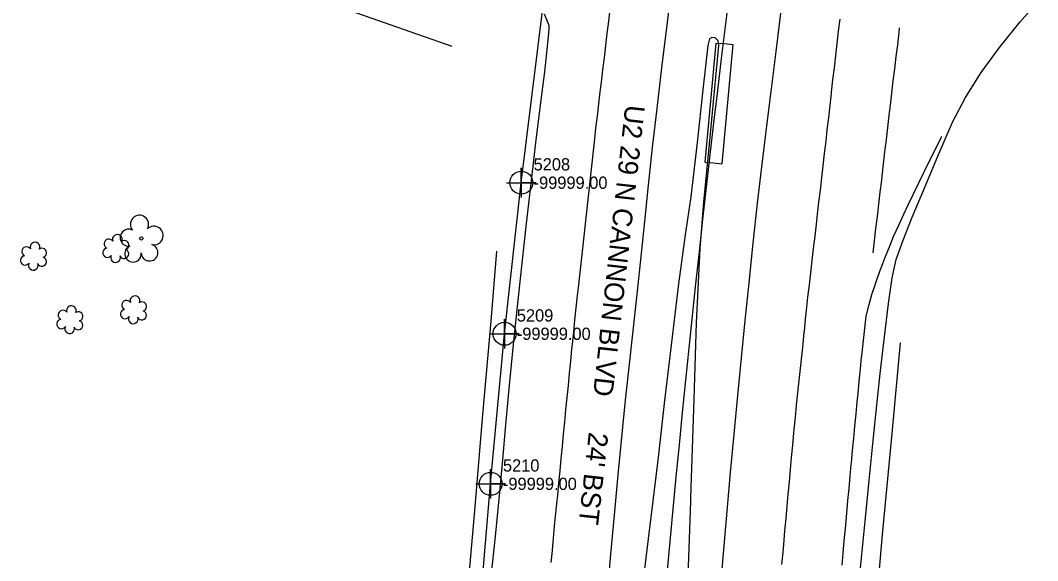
# Model space of a CAD drawing. Extents: x 1516784 to 1522736, y 634838 to 639369.
# Drawn here: x 1520341.5 to 1520548.8, y 638236.3 to 638346.5 of the extents above; entities that cross this region are included whole.
import ezdxf

# ---------------------------------------------------------------- set-up
doc = ezdxf.new("R2010")
doc.units = 0
for name, color, linetype in [('COGO Default Point Elevation', 7, 'Continuous'), ('COGO Default Point Number', 7, 'Continuous'), ('Exist Environmental Wetland Boundary Text', 7, 'Continuous'), ('Exist Guardrail', 7, 'Continuous'), ('Exist Other Culture Area Outline', 7, 'Continuous'), ('Exist Other Culture Sign CELL', 7, 'Continuous'), ('Exist Roads EOP Text', 7, 'Continuous'), ('Exist Utilities Gas UG Line SUE LOS B', 7, 'Continuous'), ('Exist Utilities Gas UG Line SUE LOS B Cogo Elevation', 7, 'Continuous'), ('Exist Utilities Gas UG Line SUE LOS B Cogo Number', 7, 'Continuous'), ('Exist Utilities Gas UG Line SUE LOS B Cogo Point CELL', 7, 'Continuous'), ('Exist Vegetation Shrub CELL', 7, 'Continuous'), ('Exist Vegetation Tree CELL', 7, 'Continuous')]:
    doc.layers.add(name, color=color, linetype=linetype)

msp = doc.modelspace()

# ---------------------------------------------------------------- linework, layer by layer
at = {"layer": 'COGO Default Point Elevation'}
for points in [[(1520461.63, 638348.77), (1520461.33, 638346.29), (1520461.03, 638343.81), (1520460.73, 638341.33), (1520460.44, 638338.85), (1520460.14, 638336.37), (1520459.84, 638333.89), (1520459.6, 638331.9), (1520459.31, 638329.42), (1520459.02, 638326.94), (1520458.72, 638324.46), (1520458.47, 638322.33), (1520458.2, 638319.84), (1520457.93, 638317.36), (1520457.66, 638314.88), (1520457.38, 638312.39), (1520457.11, 638309.91), (1520456.84, 638307.42), (1520456.57, 638304.94), (1520456.3, 638302.46), (1520456.03, 638299.97), (1520455.75, 638297.49), (1520455.48, 638295.01), (1520455.21, 638292.52), (1520454.97, 638290.32), (1520454.71, 638287.84), (1520454.44, 638285.35), (1520454.18, 638282.87), (1520453.92, 638280.39), (1520453.82, 638279.47), (1520453.58, 638276.98), (1520453.34, 638274.49), (1520453.1, 638272.01), (1520452.86, 638269.52), (1520452.61, 638267.03), (1520452.37, 638264.55), (1520452.13, 638262.06), (1520451.89, 638259.57), (1520451.65, 638257.09), (1520451.41, 638254.6), (1520451.16, 638252.11), (1520450.92, 638249.63), (1520450.75, 638247.82), (1520450.49, 638245.33), (1520450.28, 638243.32), (1520450.06, 638240.83), (1520449.83, 638238.35), (1520449.6, 638235.86)], [(1520496.7, 638235.46), (1520496.92, 638237.95), (1520497.13, 638240.43), (1520497.3, 638242.39), (1520497.53, 638244.88), (1520497.75, 638247.36), (1520497.98, 638249.85), (1520498.2, 638252.34), (1520498.43, 638254.83), (1520498.65, 638257.32), (1520498.88, 638259.81), (1520499.1, 638262.3), (1520499.17, 638263.04), (1520499.43, 638265.52), (1520499.69, 638268.01), (1520499.95, 638270.49), (1520500.21, 638272.98), (1520500.47, 638275.46), (1520500.73, 638277.95), (1520500.99, 638280.43), (1520501.25, 638282.92), (1520501.27, 638283.02), (1520501.52, 638285.51), (1520501.78, 638287.99), (1520502, 638290.03), (1520502.28, 638292.52), (1520502.57, 638295), (1520502.85, 638297.48), (1520503.14, 638299.96), (1520503.43, 638302.44), (1520503.71, 638304.93), (1520503.94, 638306.91), (1520504.23, 638309.39), (1520504.52, 638311.87), (1520504.81, 638314.35), (1520505.1, 638316.83), (1520505.38, 638319.31), (1520505.67, 638321.8), (1520505.94, 638324.13), (1520506.22, 638326.61), (1520506.49, 638329.1), (1520506.76, 638331.58), (1520506.79, 638331.85), (1520507.08, 638334.34), (1520507.37, 638336.82), (1520507.66, 638339.3), (1520507.95, 638341.78), (1520508.24, 638344.26), (1520508.53, 638346.74)], [(1520515.27, 638299.03), (1520515.56, 638301.51), (1520515.85, 638303.99), (1520516.14, 638306.47), (1520516.43, 638308.95), (1520516.72, 638311.43), (1520517.02, 638313.91), (1520517.11, 638314.71), (1520517.4, 638317.19), (1520517.68, 638319.67), (1520517.97, 638322.15), (1520518.26, 638324.63), (1520518.54, 638327.12), (1520518.78, 638329.17), (1520519.08, 638331.65), (1520519.39, 638334.13), (1520519.69, 638336.61), (1520519.99, 638339.09), (1520520.28, 638341.51), (1520520.56, 638343.99), (1520520.67, 638344.96)], [(1520508.94, 638235.32), (1520509.17, 638237.81), (1520509.39, 638240.3), (1520509.62, 638242.79), (1520509.68, 638243.52), (1520509.91, 638246.01), (1520510.14, 638248.5), (1520510.36, 638250.99), (1520510.59, 638253.47), (1520510.82, 638255.96), (1520510.84, 638256.24), (1520511.08, 638258.73), (1520511.32, 638261.22), (1520511.56, 638263.71), (1520511.8, 638266.19), (1520512.04, 638268.68), (1520512.2, 638270.38), (1520512.44, 638272.87), (1520512.69, 638275.35), (1520512.93, 638277.84), (1520512.95, 638278.05), (1520513.22, 638280.53), (1520513.49, 638283.01), (1520513.76, 638285.5), (1520513.83, 638286.11), (1520514.47, 638288.53), (1520515, 638290.55), (1520515.82, 638292.91), (1520516.63, 638295.28), (1520516.88, 638295.98), (1520517.81, 638298.3), (1520518.74, 638300.62), (1520519.45, 638302.41), (1520520.5, 638304.68), (1520521.54, 638306.95), (1520522.41, 638308.85), (1520523.5, 638311.1), (1520524.59, 638313.35), (1520525.68, 638315.6), (1520525.8, 638315.85), (1520526.92, 638318.08), (1520528.04, 638320.32), (1520529.16, 638322.55), (1520529.29, 638322.82)]]:
    msp.add_lwpolyline(points, dxfattribs=at)
at = {"layer": 'COGO Default Point Number'}
for points in [[(1520474.17, 638353.19), (1520473.17, 638345), (1520472.17, 638336.76), (1520471.18, 638328.52), (1520470.27, 638320.53), (1520469.45, 638312.85), (1520468.68, 638305.46), (1520467.94, 638298.33), (1520467.18, 638291.21), (1520466.35, 638283.78), (1520465.34, 638274.48), (1520464.76, 638269.02), (1520464.19, 638263.51), (1520463.22, 638253.78), (1520462.47, 638245.54), (1520461.77, 638237.59), (1520461.05, 638229.63)], [(1520512.24, 638229.9), (1520512.89, 638236.8), (1520513.64, 638244.3), (1520514.46, 638252.58), (1520515.26, 638260.77), (1520516, 638268), (1520516.69, 638274.43), (1520517.36, 638280.25), (1520518.4, 638288.71), (1520519.14, 638293.96), (1520519.96, 638297.72), (1520521.39, 638301.66), (1520523.22, 638306.3), (1520525.35, 638311.32), (1520528.46, 638318.79), (1520531.43, 638325.74), (1520534.12, 638330.76), (1520537.3, 638335.81), (1520541, 638340.92), (1520545.16, 638346.1), (1520548.8, 638350.22)], [(1520448.22, 638347.8), (1520448.82, 638346.3), (1520449.12, 638345.66), (1520449.16, 638345.52), (1520449.19, 638345.38), (1520449.2, 638344.79), (1520449.08, 638343.09), (1520448.29, 638335.95), (1520447.44, 638329.19), (1520446.5, 638321.51), (1520445.5, 638313.22), (1520444.57, 638305.01), (1520443.7, 638296.95), (1520442.83, 638288.74), (1520441.94, 638280.37), (1520441.12, 638272.07), (1520440.38, 638263.99), (1520439.73, 638256.92), (1520439.17, 638250.95), (1520438.23, 638241.19), (1520437.37, 638233.01)], [(1520484.15, 638230.47), (1520484.83, 638238.5), (1520485.53, 638246.38), (1520486.23, 638254.24), (1520486.95, 638262.09), (1520487.71, 638269.93), (1520488.48, 638277.66), (1520489.22, 638285.24), (1520490, 638292.92), (1520490.84, 638301), (1520491.73, 638309.18), (1520492.65, 638317.15), (1520493.58, 638324.94), (1520494.53, 638332.53), (1520495.49, 638340.13), (1520496.48, 638347.94)]]:
    msp.add_lwpolyline(points, dxfattribs=at)
at = {"layer": 'Exist Environmental Wetland Boundary Text'}
msp.add_arc((1524058.56, 637908.82), 3600, 171.45942, 178.18867, dxfattribs=at)
at = {"layer": 'Exist Guardrail'}
msp.add_line((1520478.12, 638249.07), (1520478.77, 638269.18), dxfattribs=at)
for points in [[(1520478.77, 638269.18), (1520479.3, 638284.76), (1520480.05, 638299.92), (1520480.75, 638309.38), (1520481.9, 638321.19), (1520483.84, 638341.34), (1520483.69, 638342.3), (1520483.08, 638342.93), (1520482.37, 638342.98), (1520481.93, 638342.72), (1520481.56, 638341.32), (1520480.58, 638332.31), (1520479.43, 638321.57), (1520478.11, 638310.51), (1520476.94, 638302.73), (1520475.63, 638292.73), (1520474.1, 638280.23), (1520472.77, 638268.9), (1520471.48, 638257.31)], [(1520428.5, 638179.26), (1520430, 638199.66), (1520431.32, 638215.05), (1520432.57, 638228.67), (1520434.06, 638245.7), (1520435.81, 638266.83), (1520437.44, 638285.13), (1520438.58, 638299.42)], [(1520520.76, 638280.71), (1520519.06, 638262.19), (1520517.13, 638241.62), (1520515.12, 638218.71), (1520512.96, 638194.07), (1520510.99, 638169), (1520508.82, 638141.65), (1520507.49, 638123.17), (1520507.38, 638121.26)], [(1520471.48, 638257.31), (1520468.98, 638236.84), (1520467.73, 638226.37), (1520466.09, 638212.12), (1520462.71, 638183.41), (1520460.64, 638166.51), (1520458.72, 638149.82), (1520458.46, 638145.77)], [(1520474.21, 638137.88), (1520474.52, 638143.31), (1520475.32, 638164.35), (1520475.79, 638179.26), (1520476.39, 638196.55), (1520476.9, 638213.25), (1520477.52, 638231.26), (1520478.1, 638248.34), (1520478.12, 638249.07)]]:
    msp.add_lwpolyline(points, dxfattribs=at)
at = {"layer": 'Exist Other Culture Area Outline'}
for points in [[(1520483.22, 638341.85), (1520481.89, 638327.1), (1520481, 638317.53)], [(1520483.22, 638341.85), (1520484.99, 638341.75), (1520486.67, 638341.54)], [(1520486.67, 638341.54), (1520485.34, 638326.79), (1520484.45, 638317.2)], [(1520481, 638317.53), (1520482.77, 638317.42), (1520484.45, 638317.2)]]:
    msp.add_lwpolyline(points, dxfattribs=at)
at = {"layer": 'Exist Other Culture Sign CELL'}
msp.add_line((1520429.49, 638341.15), (1520405.95, 638349.35), dxfattribs=at)
at = {"layer": 'Exist Utilities Gas UG Line SUE LOS B'}
msp.add_lwpolyline([(1520421.99, 638012.85), (1520423.24, 638041.59), (1520424.56, 638071.73), (1520425.71, 638100.61), (1520427.79, 638131.93), (1520430.07, 638162.7), (1520432.78, 638195.98), (1520434.71, 638221.28), (1520437.33, 638251.93), (1520440.16, 638282.54), (1520443.58, 638313.36), (1520448.01, 638349.54), (1520452.24, 638384.87), (1520455.33, 638410.59), (1520458.64, 638433.49), (1520462.73, 638460.82), (1520469.03, 638500.18), (1520473.79, 638526.76), (1520479.12, 638557.52), (1520484.57, 638589.44), (1520490.16, 638619.21)], dxfattribs=at)
at = {"layer": 'Exist Utilities Gas UG Line SUE LOS B Cogo Point CELL'}
for points in [[(1520440.58, 638313.36), (1520446.58, 638313.36), (1520443.58, 638313.36), (1520443.58, 638316.36), (1520443.58, 638310.36)], [(1520437.16, 638282.54), (1520443.16, 638282.54), (1520440.16, 638282.54), (1520440.16, 638285.54), (1520440.16, 638279.54)], [(1520434.33, 638251.93), (1520440.33, 638251.93), (1520437.33, 638251.93), (1520437.33, 638254.93), (1520437.33, 638248.93)]]:
    msp.add_lwpolyline(points, dxfattribs=at)
for centre in [(1520443.58, 638313.36), (1520440.16, 638282.54), (1520437.33, 638251.93)]:
    msp.add_circle(centre, 2.34, dxfattribs=at)
at = {"layer": 'Exist Vegetation Shrub CELL'}
for p, q in [((1520361.01, 638299.75), (1520361.01, 638299.75)), ((1520344.24, 638298.18), (1520344.24, 638298.18)), ((1520364.62, 638287.25), (1520364.62, 638287.25)), ((1520351.65, 638285.23), (1520351.65, 638285.23))]:
    msp.add_line(p, q, dxfattribs=at)
for centre, radius, start, end in [((1520359.52, 638300.88), 0.968, 35.8908, 245.4216), ((1520361.24, 638301.8), 0.99, 334.8391, 200.4717), ((1520342.76, 638299.31), 0.968, 35.8908, 245.4216), ((1520344.47, 638300.23), 0.99, 334.8391, 200.4717), ((1520345.91, 638299.05), 0.929, 284.4567, 126.0861), ((1520359.21, 638299.05), 0.955, 95.1099, 327.9534), ((1520362.64, 638298.83), 0.937, 204.9913, 73.4601), ((1520362.68, 638300.62), 0.929, 284.4567, 126.0861), ((1520342.44, 638297.48), 0.955, 95.1099, 327.9534), ((1520345.87, 638297.26), 0.937, 204.9913, 73.4601), ((1520360.88, 638298.07), 0.984, 151.2797, 21.387), ((1520344.11, 638296.5), 0.984, 151.2797, 21.387), ((1520363.13, 638288.37), 0.968, 35.8908, 245.4216), ((1520364.84, 638289.29), 0.99, 334.8391, 200.4717), ((1520350.16, 638286.36), 0.968, 35.8908, 245.4216), ((1520351.88, 638287.27), 0.99, 334.8391, 200.4717), ((1520362.82, 638286.54), 0.955, 95.1099, 327.9534), ((1520366.25, 638286.32), 0.937, 204.9913, 73.4601), ((1520366.29, 638288.11), 0.929, 284.4567, 126.0861), ((1520349.85, 638284.53), 0.955, 95.1099, 327.9534), ((1520353.28, 638284.3), 0.937, 204.9913, 73.4601), ((1520353.32, 638286.1), 0.929, 284.4567, 126.0861), ((1520364.49, 638285.56), 0.984, 151.2797, 21.387), ((1520351.52, 638283.55), 0.984, 151.2797, 21.387)]:
    msp.add_arc(centre, radius, start, end, dxfattribs=at)
at = {"layer": 'Exist Vegetation Tree CELL'}
msp.add_line((1520366.15, 638301.99), (1520366.15, 638301.99), dxfattribs=at)
msp.add_circle((1520366.15, 638301.99), 0.326, dxfattribs=at)
for centre, radius, start, end in [((1520365.76, 638304.86), 1.86, 330.1651, 219.7134), ((1520363.54, 638302.14), 1.73, 62.6636, 279.3457), ((1520368.69, 638302.58), 1.9, 257.1011, 134.1999), ((1520364.44, 638298.87), 1.69, 111.5671, 6.231), ((1520367.82, 638299.09), 1.7, 181.2822, 74.56)]:
    msp.add_arc(centre, radius, start, end, dxfattribs=at)

# ---------------------------------------------------------------- texts
at = {"layer": 'Exist Roads EOP Text'}
msp.add_text("U2 29 N CANNON BLVD     24' BST", height=4, rotation=263.6374, dxfattribs=at).set_placement((1520464.79, 638329.36))
at = {"layer": 'Exist Utilities Gas UG Line SUE LOS B Cogo Elevation'}
for p in [(1520446.08, 638312.11), (1520442.66, 638281.29), (1520439.83, 638250.68)]:
    msp.add_text('-99999.00', height=2.5, dxfattribs=at).set_placement(p)
at = {"layer": 'Exist Utilities Gas UG Line SUE LOS B Cogo Number'}
for s, p in [('5208', (1520446.08, 638315.86)), ('5209', (1520442.66, 638285.04)), ('5210', (1520439.83, 638254.43))]:
    msp.add_text(s, height=2.5, dxfattribs=at).set_placement(p)

doc.saveas('drawing.dxf')
